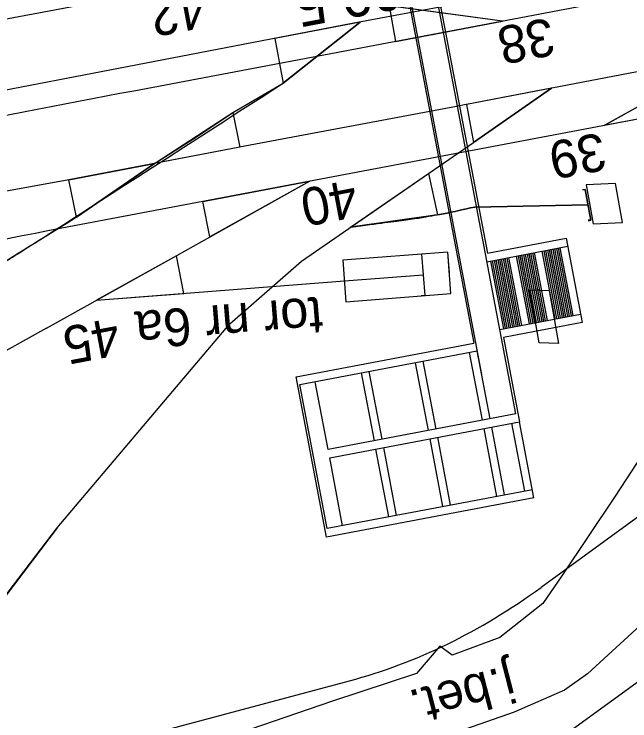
# Model space of a CAD drawing. Extents: x 6541740 to 6566395, y 5525066 to 5530361.
# Drawn here: x 6557426.25 to 6557455.65, y 5526175.3 to 5526209.06 of the extents above; entities that cross this region are included whole.
import ezdxf

# ---------------------------------------------------------------- set-up
doc = ezdxf.new("R2010")
doc.units = 0
for name, color, linetype in [('Domyślna', 7, 'Continuous'), ('ps_wymiarowanie', 7, 'Continuous'), ('TOR_PRZEK_P-komponent', 7, 'Continuous'), ('TOR_PRZEK_P-teren istniejacy', 7, 'Continuous'), ('TOR_PS_ODW-drenokolektory', 7, 'Continuous'), ('TOR_PS_ODW-odwodnienie liniowe', 7, 'Continuous'), ('TOR_PS_OPIS_O-opisy odwodnienia', 7, 'Continuous'), ('TOR_PS_OPIS_T-symbole geometrii', 7, 'Continuous'), ('TOR_PS_P-ogrodzenia', 7, 'Continuous'), ('TOR_PS_T-rowy otwarte nieumocnione', 7, 'Continuous'), ('TOR_RAMKI-ramka+tabelka 1', 7, 'Continuous'), ('TOR_W-warstwa dodatkowa 2', 7, 'Continuous')]:
    doc.layers.add(name, color=color, linetype=linetype)

# ---------------------------------------------------------------- blocks, each defined once
blk = doc.blocks.new('koziol 15+5')
at = {"layer": 'Domyślna'}
for p, q in [((15, 1), (14.3, 1)), ((15, 1), (15, -1)), ((20, 0), (20, 1)), ((0, 0), (15, 0)), ((15, -1), (14.3, -1))]:
    blk.add_line(p, q, dxfattribs=at)
blk.add_lwpolyline([(20, 1), (0, 1), (0, -1), (20, -1)], close=True, dxfattribs=at)
blk = doc.blocks.new('4108')
at = {"layer": 'Domyślna'}
blk.add_lwpolyline([(0.75, -0.5), (0.75, 0), (-0.75, 0), (-0.75, -0.5)], dxfattribs=at)

msp = doc.modelspace()

# ---------------------------------------------------------------- linework, layer by layer
at = {"layer": 'Domyślna'}
msp.add_line((6557449.472, 5526190.471), (6557449.472, 5526190.471), dxfattribs=at)
msp.add_line((6557449.472, 5526190.471), (6557449.472, 5526190.471), dxfattribs=at)
at = {"layer": 'ps_wymiarowanie'}
for p, q in [((6557450.873, 5526195.895), (6557451.799, 5526195.86)), ((6557451.319, 5526193.363), (6557450.873, 5526195.895)), ((6557450.873, 5526195.895), (6557451.799, 5526195.86)), ((6557451.319, 5526193.363), (6557450.873, 5526195.895)), ((6557451.799, 5526195.86), (6557452.246, 5526193.328)), ((6557451.799, 5526195.86), (6557452.246, 5526193.328)), ((6557452.246, 5526193.328), (6557451.319, 5526193.363)), ((6557452.246, 5526193.328), (6557451.319, 5526193.363))]:
    msp.add_line(p, q, dxfattribs=at)
for points in [[(6557462.641, 5526198.293), (6557459.346, 5526192.775), (6557454.941, 5526186.024), (6557452.402, 5526182.228), (6557451.494, 5526180.9), (6557449.438, 5526179.276), (6557447.157, 5526178.437), (6557446.571, 5526178.864), (6557445.461, 5526177.556), (6557441.452, 5526176.234), (6557435.828, 5526174.315), (6557430.568, 5526172.505), (6557425.264, 5526171.11), (6557424.465, 5526171.843), (6557422.827, 5526171.171), (6557422.48, 5526169.958)], [(6557462.641, 5526198.293), (6557459.346, 5526192.775), (6557454.941, 5526186.024), (6557452.402, 5526182.228), (6557451.494, 5526180.9), (6557449.438, 5526179.276), (6557447.157, 5526178.437), (6557446.571, 5526178.864), (6557445.461, 5526177.556), (6557441.452, 5526176.234), (6557435.828, 5526174.315), (6557430.568, 5526172.505), (6557425.264, 5526171.11), (6557424.465, 5526171.843), (6557422.827, 5526171.171), (6557422.48, 5526169.958)], [(6557466.511, 5526187.683), (6557465.043, 5526186.988), (6557461.423, 5526185.275), (6557456.522, 5526180.201), (6557454.61, 5526178.451), (6557453.626, 5526177.55), (6557452.528, 5526176.764), (6557450.12, 5526175.708), (6557447.799, 5526174.9), (6557447.318, 5526174.77), (6557446.173, 5526174.319), (6557442.253, 5526172.787), (6557436.476, 5526171.057), (6557431.225, 5526168.935), (6557425.9, 5526167), (6557425.249, 5526166.537), (6557424.035, 5526166.119), (6557423.401, 5526165.589)], [(6557466.511, 5526187.683), (6557465.043, 5526186.988), (6557461.423, 5526185.275), (6557456.522, 5526180.201), (6557454.61, 5526178.451), (6557453.626, 5526177.55), (6557452.528, 5526176.764), (6557450.12, 5526175.708), (6557447.799, 5526174.9), (6557447.318, 5526174.77), (6557446.173, 5526174.319), (6557442.253, 5526172.787), (6557436.476, 5526171.057), (6557431.225, 5526168.935), (6557425.9, 5526167), (6557425.249, 5526166.537), (6557424.035, 5526166.119), (6557423.401, 5526165.589)]]:
    msp.add_lwpolyline(points, dxfattribs=at)
at = {"layer": 'TOR_PRZEK_P-komponent'}
for p, q in [((6557816.588, 5526278.292), (6557431.956, 5526205.384)), ((6557531.024, 5526218.259), (6557427.941, 5526198.719)), ((6557454.473, 5526214.232), (6557416.454, 5526207.025)), ((6557470.431, 5526212.677), (6557454.416, 5526203.738)), ((6557449.565, 5526208.721), (6557435.463, 5526210.629)), ((6557440.368, 5526201.075), (6557433.993, 5526197.517)), ((6557433.993, 5526197.517), (6557427.77, 5526194.043)), ((6557430.183, 5526195.39), (6557442.013, 5526196.311)), ((6557427.79, 5526194.055), (6557425.855, 5526192.974))]:
    msp.add_line(p, q, dxfattribs=at)
msp.add_arc((6557815.507, 5524181.935), 2059.48, 100.733239, 101.329374, dxfattribs=at)
msp.add_ellipse((6557747.337, 5524513.723), major_axis=(-319.396, 1684.996), ratio=0.25, start_param=6.283185, end_param=6.335939, dxfattribs=at)
at = {"layer": 'TOR_PS_ODW-drenokolektory'}
for p, q in [((6557439.104, 5526205.772), (6557442.775, 5526208.679)), ((6557442.775, 5526208.679), (6557439.104, 5526205.772))]:
    msp.add_line(p, q, dxfattribs=at)
at = {"layer": 'TOR_PS_OPIS_T-symbole geometrii'}
for p, q in [((6557458.532, 5526186.861), (6557451.407, 5526181.673)), ((6557458.532, 5526186.861), (6557451.407, 5526181.673)), ((6557460.029, 5526180.069), (6557452.904, 5526174.882)), ((6557460.029, 5526180.069), (6557452.904, 5526174.882)), ((6557428.412, 5526173.517), (6557442.258, 5526177.213)), ((6557428.412, 5526173.517), (6557442.258, 5526177.213))]:
    msp.add_line(p, q, dxfattribs=at)
msp.add_ellipse((6557366.634, 5526566.37), major_axis=(73.843, -389.563), ratio=0.25, start_param=0.018415, end_param=0.117751, dxfattribs=at)
msp.add_ellipse((6557366.634, 5526566.37), major_axis=(73.843, -389.563), ratio=0.25, start_param=0.018415, end_param=0.117751, dxfattribs=at)
at = {"layer": 'TOR_PS_P-ogrodzenia'}
for p, q in [((6557444.457, 5526207.753), (6557449.565, 5526208.721)), ((6557459.524, 5526204.706), (6557454.416, 5526203.738)), ((6557435.259, 5526200.106), (6557440.368, 5526201.075))]:
    msp.add_line(p, q, dxfattribs=at)
for points in [[(6557449.565, 5526208.721), (6557444.153, 5526209.453), (6557444.457, 5526207.753)], [(6557454.416, 5526203.738), (6557459.185, 5526206.4), (6557459.524, 5526204.706)], [(6557440.368, 5526201.075), (6557435.598, 5526198.413), (6557435.259, 5526200.106)], [(6557434.348, 5526195.715), (6557433.993, 5526197.517), (6557430.183, 5526195.39), (6557434.348, 5526195.715)]]:
    msp.add_lwpolyline(points, dxfattribs=at)
at = {"layer": 'TOR_PS_T-rowy otwarte nieumocnione'}
for p, q in [((6557442.775, 5526208.679), (6557439.098, 5526205.767)), ((6557442.775, 5526208.679), (6557439.098, 5526205.767)), ((6557439.104, 5526205.772), (6557442.775, 5526208.679)), ((6557439.104, 5526205.772), (6557442.775, 5526208.679)), ((6557455.999, 5526206.293), (6557447.839, 5526204.742)), ((6557455.999, 5526206.293), (6557447.839, 5526204.742)), ((6557451.909, 5526205.516), (6557448.182, 5526202.933)), ((6557448.182, 5526202.933), (6557451.909, 5526205.516)), ((6557451.909, 5526205.516), (6557448.182, 5526202.933)), ((6557448.182, 5526202.933), (6557451.909, 5526205.516)), ((6557439.963, 5526197.255), (6557446.024, 5526201.442)), ((6557439.963, 5526197.255), (6557446.024, 5526201.442)), ((6557439.963, 5526197.255), (6557446.024, 5526201.442)), ((6557439.963, 5526197.255), (6557446.024, 5526201.442)), ((6557439.963, 5526197.255), (6557446.024, 5526201.442)), ((6557439.963, 5526197.255), (6557446.024, 5526201.442)), ((6557422.901, 5526177.451), (6557428.3, 5526184.526)), ((6557422.901, 5526177.451), (6557428.3, 5526184.526)), ((6557428.3, 5526184.526), (6557422.901, 5526177.451)), ((6557422.901, 5526177.451), (6557428.3, 5526184.526)), ((6557422.901, 5526177.451), (6557428.3, 5526184.526)), ((6557428.3, 5526184.526), (6557422.901, 5526177.451))]:
    msp.add_line(p, q, dxfattribs=at)
for points in [[(6557549.068, 5526228.442), (6557507.95, 5526220.893), (6557507.949, 5526220.893), (6557503.851, 5526220.121), (6557495.664, 5526218.533), (6557495.664, 5526218.533), (6557487.481, 5526216.958), (6557482.022, 5526215.923), (6557471.101, 5526213.881), (6557471.1, 5526213.881), (6557462.933, 5526212.375), (6557458.848, 5526211.63), (6557458.848, 5526211.63), (6557450.61, 5526210.135), (6557446.494, 5526209.377), (6557442.394, 5526208.608), (6557434.2, 5526207.039), (6557434.2, 5526207.039), (6557421.947, 5526204.68)], [(6557549.068, 5526228.442), (6557507.95, 5526220.893), (6557507.949, 5526220.893), (6557503.851, 5526220.121), (6557495.664, 5526218.533), (6557495.664, 5526218.533), (6557487.481, 5526216.958), (6557482.022, 5526215.923), (6557471.101, 5526213.881), (6557471.1, 5526213.881), (6557462.933, 5526212.375), (6557458.848, 5526211.63), (6557458.848, 5526211.63), (6557450.61, 5526210.135), (6557446.494, 5526209.377), (6557442.394, 5526208.608), (6557434.2, 5526207.039), (6557434.2, 5526207.039), (6557421.947, 5526204.68)], [(6557436.686, 5526204.356), (6557439.098, 5526205.767)], [(6557436.686, 5526204.356), (6557439.098, 5526205.767)], [(6557439.104, 5526205.772), (6557439.104, 5526205.772)], [(6557439.104, 5526205.772), (6557439.104, 5526205.772)], [(6557447.831, 5526204.741), (6557447.361, 5526204.651), (6557437.015, 5526202.706)], [(6557447.831, 5526204.741), (6557447.361, 5526204.651), (6557437.015, 5526202.706)], [(6557429.232, 5526199.353), (6557432.946, 5526201.927), (6557434.95, 5526203.191), (6557436.686, 5526204.356)], [(6557429.232, 5526199.353), (6557432.946, 5526201.927), (6557434.95, 5526203.191), (6557436.686, 5526204.356)], [(6557446.024, 5526201.442), (6557448.182, 5526202.933)], [(6557446.024, 5526201.442), (6557448.182, 5526202.933)], [(6557446.024, 5526201.442), (6557448.182, 5526202.933)], [(6557446.024, 5526201.442), (6557448.182, 5526202.933)], [(6557446.024, 5526201.442), (6557448.182, 5526202.933)], [(6557446.024, 5526201.442), (6557448.182, 5526202.933)], [(6557437.022, 5526202.708), (6557433.116, 5526201.96), (6557428.862, 5526201.145)], [(6557437.022, 5526202.708), (6557433.116, 5526201.96), (6557428.862, 5526201.145)], [(6557437.022, 5526202.708), (6557433.116, 5526201.96), (6557428.862, 5526201.145)], [(6557437.022, 5526202.708), (6557433.116, 5526201.96), (6557428.862, 5526201.145)], [(6557428.862, 5526201.145), (6557422.816, 5526200.049), (6557410.551, 5526197.687)], [(6557428.862, 5526201.145), (6557422.816, 5526200.049), (6557410.551, 5526197.687)], [(6557453.384, 5526200.684), (6557453.511, 5526200.687), (6557453.774, 5526199.211), (6557453.648, 5526199.209)], [(6557453.384, 5526200.684), (6557453.511, 5526200.687), (6557453.774, 5526199.211), (6557453.648, 5526199.209)], [(6557453.643, 5526199.949), (6557448.247, 5526199.841)], [(6557448.247, 5526199.841), (6557453.643, 5526199.949)], [(6557453.643, 5526199.949), (6557448.247, 5526199.841)], [(6557448.247, 5526199.841), (6557453.643, 5526199.949)], [(6557428.3, 5526184.526), (6557436.544, 5526194.258), (6557439.963, 5526197.255)], [(6557428.3, 5526184.526), (6557436.544, 5526194.258), (6557439.963, 5526197.255)], [(6557428.3, 5526184.526), (6557436.544, 5526194.258), (6557439.963, 5526197.255)], [(6557428.3, 5526184.526), (6557436.544, 5526194.258), (6557439.963, 5526197.255)], [(6557428.3, 5526184.526), (6557436.544, 5526194.258), (6557439.963, 5526197.255)], [(6557428.3, 5526184.526), (6557436.544, 5526194.258), (6557439.963, 5526197.255)]]:
    msp.add_lwpolyline(points, dxfattribs=at)
for points in [[(6557442.775, 5526208.679), (6557438.694, 5526207.899), (6557439.098, 5526205.767)], [(6557442.775, 5526208.679), (6557438.694, 5526207.899), (6557439.098, 5526205.767)], [(6557451.909, 5526205.516), (6557447.839, 5526204.742), (6557448.182, 5526202.933)], [(6557451.909, 5526205.516), (6557447.839, 5526204.742), (6557448.182, 5526202.933)], [(6557432.946, 5526201.927), (6557436.686, 5526204.356), (6557437.022, 5526202.708)], [(6557432.946, 5526201.927), (6557436.686, 5526204.356), (6557437.022, 5526202.708)], [(6557432.946, 5526201.927), (6557429.232, 5526199.353), (6557428.862, 5526201.145)], [(6557432.946, 5526201.927), (6557429.232, 5526199.353), (6557428.862, 5526201.145)], [(6557442.308, 5526198.876), (6557446.024, 5526201.442), (6557446.454, 5526199.469)], [(6557442.308, 5526198.876), (6557446.024, 5526201.442), (6557446.454, 5526199.469)], [(6557454.956, 5526200.962), (6557453.557, 5526200.906), (6557453.891, 5526199.047), (6557455.291, 5526199.102)], [(6557454.956, 5526200.962), (6557453.557, 5526200.906), (6557453.891, 5526199.047), (6557455.291, 5526199.102)]]:
    msp.add_lwpolyline(points, close=True, dxfattribs=at)
for points in [[(6557411.377, 5526193.115), (6557413.875, 5526193.561), (6557416.374, 5526194.006), (6557418.872, 5526194.451), (6557420.487, 5526194.739), (6557422.124, 5526194.94), (6557423.611, 5526195.863), (6557425.485, 5526197.027), (6557427.358, 5526198.19), (6557439.104, 5526205.772)], [(6557411.377, 5526193.115), (6557413.875, 5526193.561), (6557416.374, 5526194.006), (6557418.872, 5526194.451), (6557420.487, 5526194.739), (6557422.124, 5526194.94), (6557423.611, 5526195.863), (6557425.485, 5526197.027), (6557427.358, 5526198.19), (6557439.104, 5526205.772)], [(6557411.377, 5526193.115), (6557413.875, 5526193.561), (6557416.374, 5526194.006), (6557418.872, 5526194.451), (6557420.487, 5526194.739), (6557422.124, 5526194.94), (6557423.611, 5526195.863), (6557425.485, 5526197.027), (6557427.358, 5526198.19), (6557439.104, 5526205.772)], [(6557411.377, 5526193.115), (6557413.875, 5526193.561), (6557416.374, 5526194.006), (6557418.872, 5526194.451), (6557420.487, 5526194.739), (6557422.124, 5526194.94), (6557423.611, 5526195.863), (6557425.485, 5526197.027), (6557427.358, 5526198.19), (6557439.104, 5526205.772)], [(6557442.308, 5526198.876), (6557443.69, 5526199.073), (6557445.08, 5526199.229), (6557446.454, 5526199.469), (6557447.055, 5526199.575), (6557447.649, 5526199.717), (6557448.247, 5526199.841)], [(6557448.247, 5526199.841), (6557447.649, 5526199.717), (6557447.055, 5526199.575), (6557446.454, 5526199.469), (6557445.08, 5526199.229), (6557443.69, 5526199.073), (6557442.308, 5526198.876)], [(6557442.308, 5526198.876), (6557443.69, 5526199.073), (6557445.08, 5526199.229), (6557446.454, 5526199.469), (6557447.055, 5526199.575), (6557447.649, 5526199.717), (6557448.247, 5526199.841)], [(6557448.247, 5526199.841), (6557447.649, 5526199.717), (6557447.055, 5526199.575), (6557446.454, 5526199.469), (6557445.08, 5526199.229), (6557443.69, 5526199.073), (6557442.308, 5526198.876)], [(6557429.232, 5526199.353), (6557427.358, 5526198.19), (6557425.485, 5526197.027), (6557423.611, 5526195.863), (6557422.124, 5526194.94), (6557420.487, 5526194.739), (6557418.872, 5526194.451), (6557416.374, 5526194.006), (6557413.875, 5526193.561), (6557411.377, 5526193.115)], [(6557429.232, 5526199.353), (6557427.358, 5526198.19), (6557425.485, 5526197.027), (6557423.611, 5526195.863), (6557422.124, 5526194.94), (6557420.487, 5526194.739), (6557418.872, 5526194.451), (6557416.374, 5526194.006), (6557413.875, 5526193.561), (6557411.377, 5526193.115)]]:
    msp.add_open_spline(points, degree=3, dxfattribs=at)
at = {"layer": 'TOR_W-warstwa dodatkowa 2'}
for p, q in [((6557443.479, 5526225.965), (6557448.849, 5526197.641)), ((6557443.479, 5526225.965), (6557448.849, 5526197.641)), ((6557448.849, 5526197.641), (6557452.602, 5526198.36)), ((6557448.849, 5526197.641), (6557452.602, 5526198.36)), ((6557452.602, 5526198.36), (6557453.366, 5526194.332)), ((6557452.602, 5526198.36), (6557453.366, 5526194.332)), ((6557451.624, 5526194.407), (6557451.009, 5526197.649)), ((6557451.624, 5526194.407), (6557451.009, 5526197.649)), ((6557451.71, 5526194.423), (6557451.095, 5526197.665)), ((6557451.71, 5526194.423), (6557451.095, 5526197.665)), ((6557452.078, 5526194.492), (6557451.463, 5526197.735)), ((6557452.078, 5526194.492), (6557451.463, 5526197.735)), ((6557452.164, 5526194.509), (6557451.549, 5526197.751)), ((6557452.164, 5526194.509), (6557451.549, 5526197.751)), ((6557452.25, 5526194.525), (6557451.635, 5526197.768)), ((6557452.25, 5526194.525), (6557451.635, 5526197.768)), ((6557452.336, 5526194.542), (6557451.721, 5526197.784)), ((6557452.336, 5526194.542), (6557451.721, 5526197.784)), ((6557452.422, 5526194.559), (6557451.807, 5526197.801)), ((6557452.422, 5526194.559), (6557451.807, 5526197.801)), ((6557452.508, 5526194.575), (6557451.893, 5526197.817)), ((6557452.508, 5526194.575), (6557451.893, 5526197.817)), ((6557452.594, 5526194.592), (6557451.979, 5526197.834)), ((6557452.594, 5526194.592), (6557451.979, 5526197.834)), ((6557452.68, 5526194.608), (6557452.065, 5526197.85)), ((6557452.68, 5526194.608), (6557452.065, 5526197.85)), ((6557452.766, 5526194.625), (6557452.151, 5526197.867)), ((6557452.766, 5526194.625), (6557452.151, 5526197.867)), ((6557452.852, 5526194.641), (6557452.237, 5526197.883)), ((6557452.852, 5526194.641), (6557452.237, 5526197.883)), ((6557452.938, 5526194.658), (6557452.322, 5526197.9)), ((6557452.938, 5526194.658), (6557452.322, 5526197.9)), ((6557449.881, 5526194.071), (6557449.266, 5526197.313)), ((6557449.881, 5526194.071), (6557449.266, 5526197.313)), ((6557449.967, 5526194.088), (6557449.352, 5526197.33)), ((6557449.967, 5526194.088), (6557449.352, 5526197.33)), ((6557450.053, 5526194.104), (6557449.438, 5526197.346)), ((6557450.053, 5526194.104), (6557449.438, 5526197.346)), ((6557450.139, 5526194.121), (6557449.523, 5526197.363)), ((6557450.139, 5526194.121), (6557449.523, 5526197.363)), ((6557450.225, 5526194.137), (6557449.609, 5526197.379)), ((6557450.225, 5526194.137), (6557449.609, 5526197.379)), ((6557450.31, 5526194.154), (6557449.695, 5526197.396)), ((6557450.31, 5526194.154), (6557449.695, 5526197.396)), ((6557450.396, 5526194.17), (6557449.781, 5526197.413)), ((6557450.396, 5526194.17), (6557449.781, 5526197.413)), ((6557450.482, 5526194.187), (6557449.867, 5526197.429)), ((6557450.482, 5526194.187), (6557449.867, 5526197.429)), ((6557450.851, 5526194.258), (6557450.235, 5526197.5)), ((6557450.851, 5526194.258), (6557450.235, 5526197.5)), ((6557450.937, 5526194.274), (6557450.321, 5526197.516)), ((6557450.937, 5526194.274), (6557450.321, 5526197.516)), ((6557451.022, 5526194.291), (6557450.407, 5526197.533)), ((6557451.022, 5526194.291), (6557450.407, 5526197.533)), ((6557451.108, 5526194.307), (6557450.493, 5526197.549)), ((6557451.108, 5526194.307), (6557450.493, 5526197.549)), ((6557451.194, 5526194.324), (6557450.579, 5526197.566)), ((6557451.194, 5526194.324), (6557450.579, 5526197.566)), ((6557451.28, 5526194.34), (6557450.665, 5526197.583)), ((6557451.28, 5526194.34), (6557450.665, 5526197.583)), ((6557451.366, 5526194.357), (6557450.751, 5526197.599)), ((6557451.366, 5526194.357), (6557450.751, 5526197.599)), ((6557451.452, 5526194.373), (6557450.837, 5526197.616)), ((6557451.452, 5526194.373), (6557450.837, 5526197.616)), ((6557451.538, 5526194.39), (6557450.923, 5526197.632)), ((6557451.538, 5526194.39), (6557450.923, 5526197.632)), ((6557449.623, 5526194.022), (6557449.008, 5526197.264)), ((6557449.623, 5526194.022), (6557449.008, 5526197.264)), ((6557449.709, 5526194.038), (6557449.094, 5526197.28)), ((6557449.709, 5526194.038), (6557449.094, 5526197.28)), ((6557449.795, 5526194.055), (6557449.18, 5526197.297)), ((6557449.795, 5526194.055), (6557449.18, 5526197.297)), ((6557453.366, 5526194.332), (6557449.613, 5526193.612)), ((6557453.366, 5526194.332), (6557449.613, 5526193.612)), ((6557449.613, 5526193.612), (6557450.377, 5526189.583)), ((6557449.613, 5526193.612), (6557450.377, 5526189.583)), ((6557448.976, 5526189.725), (6557448.361, 5526192.967)), ((6557448.976, 5526189.725), (6557448.361, 5526192.967)), ((6557448.607, 5526189.655), (6557447.993, 5526192.897)), ((6557448.607, 5526189.655), (6557447.993, 5526192.897)), ((6557446.028, 5526189.166), (6557445.414, 5526192.408)), ((6557446.028, 5526189.166), (6557445.414, 5526192.408)), ((6557446.397, 5526189.235), (6557445.782, 5526192.478)), ((6557446.397, 5526189.235), (6557445.782, 5526192.478)), ((6557443.449, 5526188.677), (6557442.835, 5526191.919)), ((6557443.449, 5526188.677), (6557442.835, 5526191.919)), ((6557443.818, 5526188.747), (6557443.203, 5526191.989)), ((6557443.818, 5526188.747), (6557443.203, 5526191.989)), ((6557441.239, 5526188.258), (6557440.624, 5526191.5)), ((6557441.239, 5526188.258), (6557440.624, 5526191.5)), ((6557450.202, 5526189.957), (6557441.239, 5526188.258)), ((6557450.202, 5526189.957), (6557441.239, 5526188.258)), ((6557441.313, 5526187.864), (6557450.377, 5526189.583)), ((6557441.313, 5526187.864), (6557450.377, 5526189.583)), ((6557451.066, 5526185.947), (6557450.377, 5526189.584)), ((6557451.066, 5526185.947), (6557450.377, 5526189.584)), ((6557449.297, 5526186.019), (6557448.682, 5526189.261)), ((6557449.297, 5526186.019), (6557448.682, 5526189.261)), ((6557449.665, 5526186.089), (6557449.051, 5526189.331)), ((6557449.665, 5526186.089), (6557449.051, 5526189.331)), ((6557450.623, 5526186.271), (6557450.008, 5526189.514)), ((6557450.623, 5526186.271), (6557450.008, 5526189.514)), ((6557446.718, 5526185.53), (6557446.103, 5526188.772)), ((6557446.718, 5526185.53), (6557446.103, 5526188.772)), ((6557447.086, 5526185.6), (6557446.471, 5526188.842)), ((6557447.086, 5526185.6), (6557446.471, 5526188.842)), ((6557444.138, 5526185.041), (6557443.524, 5526188.284)), ((6557444.138, 5526185.041), (6557443.524, 5526188.284)), ((6557444.507, 5526185.111), (6557443.892, 5526188.354)), ((6557444.507, 5526185.111), (6557443.892, 5526188.354)), ((6557441.928, 5526184.622), (6557441.313, 5526187.864)), ((6557441.928, 5526184.622), (6557441.313, 5526187.864)), ((6557450.992, 5526186.34), (6557441.193, 5526184.481)), ((6557450.992, 5526186.34), (6557441.193, 5526184.481))]:
    msp.add_line(p, q, dxfattribs=at)
for points in [[(6557450.202, 5526189.957), (6557443.306, 5526226.341), (6557446.571, 5526226.967)], [(6557450.202, 5526189.957), (6557443.306, 5526226.341), (6557446.571, 5526226.967)], [(6557448.573, 5526191.847), (6557442.843, 5526222.075), (6557434.373, 5526220.445)], [(6557448.573, 5526191.847), (6557442.843, 5526222.075), (6557434.373, 5526220.445)], [(6557442.819, 5526221.663), (6557448.189, 5526193.342)], [(6557442.819, 5526221.663), (6557448.189, 5526193.342)], [(6557448.824, 5526197.228), (6557452.676, 5526197.968)], [(6557448.824, 5526197.228), (6557452.676, 5526197.968)], [(6557449.439, 5526193.986), (6557453.291, 5526194.729)], [(6557449.439, 5526193.986), (6557453.291, 5526194.729)], [(6557451.066, 5526185.947), (6557441.167, 5526184.075), (6557439.715, 5526191.735), (6557448.189, 5526193.342)], [(6557451.066, 5526185.947), (6557441.167, 5526184.075), (6557439.715, 5526191.735), (6557448.189, 5526193.342)], [(6557439.888, 5526191.358), (6557448.361, 5526192.967)], [(6557439.888, 5526191.358), (6557448.361, 5526192.967)], [(6557441.192, 5526184.481), (6557439.888, 5526191.358)], [(6557441.192, 5526184.481), (6557439.888, 5526191.358)]]:
    msp.add_lwpolyline(points, dxfattribs=at)

# ---------------------------------------------------------------- block references
at = {"layer": 'Domyślna', "xscale": 0.251415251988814, "yscale": 0.9943708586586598, "rotation": 4.450751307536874}
msp.add_blockref('koziol 15+5', (6557442.013, 5526196.311), dxfattribs=at)
msp.add_blockref('koziol 15+5', (6557442.013, 5526196.311), dxfattribs=at)
at = {"layer": 'TOR_PS_T-rowy otwarte nieumocnione', "xscale": 0.9991663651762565, "yscale": 0.25020858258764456, "rotation": -79.87121001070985}
msp.add_blockref('4108', (6557453.643, 5526199.949), dxfattribs=at)
msp.add_blockref('4108', (6557453.643, 5526199.949), dxfattribs=at)

# ---------------------------------------------------------------- texts
at = {"layer": 'TOR_PRZEK_P-teren istniejacy'}
msp.add_text('j.bet.', height=1.7529, rotation=194.5033, dxfattribs=at).set_placement((6557449.915, 5526177.985))
msp.add_text('j.bet.', height=1.7529, rotation=194.5033, dxfattribs=at).set_placement((6557449.915, 5526177.985))
at = {"layer": 'TOR_PS_ODW-odwodnienie liniowe'}
msp.add_text('tor nr 6a', height=1.8, rotation=184.6245, dxfattribs=at).set_placement((6557440.903, 5526195.563))
at = {"layer": 'TOR_PS_OPIS_O-opisy odwodnienia'}
for s, p in [('42', (6557435.225, 5526210.224)), ('38', (6557451.848, 5526208.901)), ('39', (6557454.301, 5526203.414)), ('40', (6557442.446, 5526201.166)), ('45', (6557431.1, 5526194.57))]:
    msp.add_text(s, height=1.8, rotation=190.7332, dxfattribs=at).set_placement(p)
at = {"layer": 'TOR_RAMKI-ramka+tabelka 1'}
msp.add_text('60.5', height=2, rotation=190.7691, dxfattribs=at).set_placement((6557444.582, 5526211.34))

doc.saveas('drawing.dxf')
